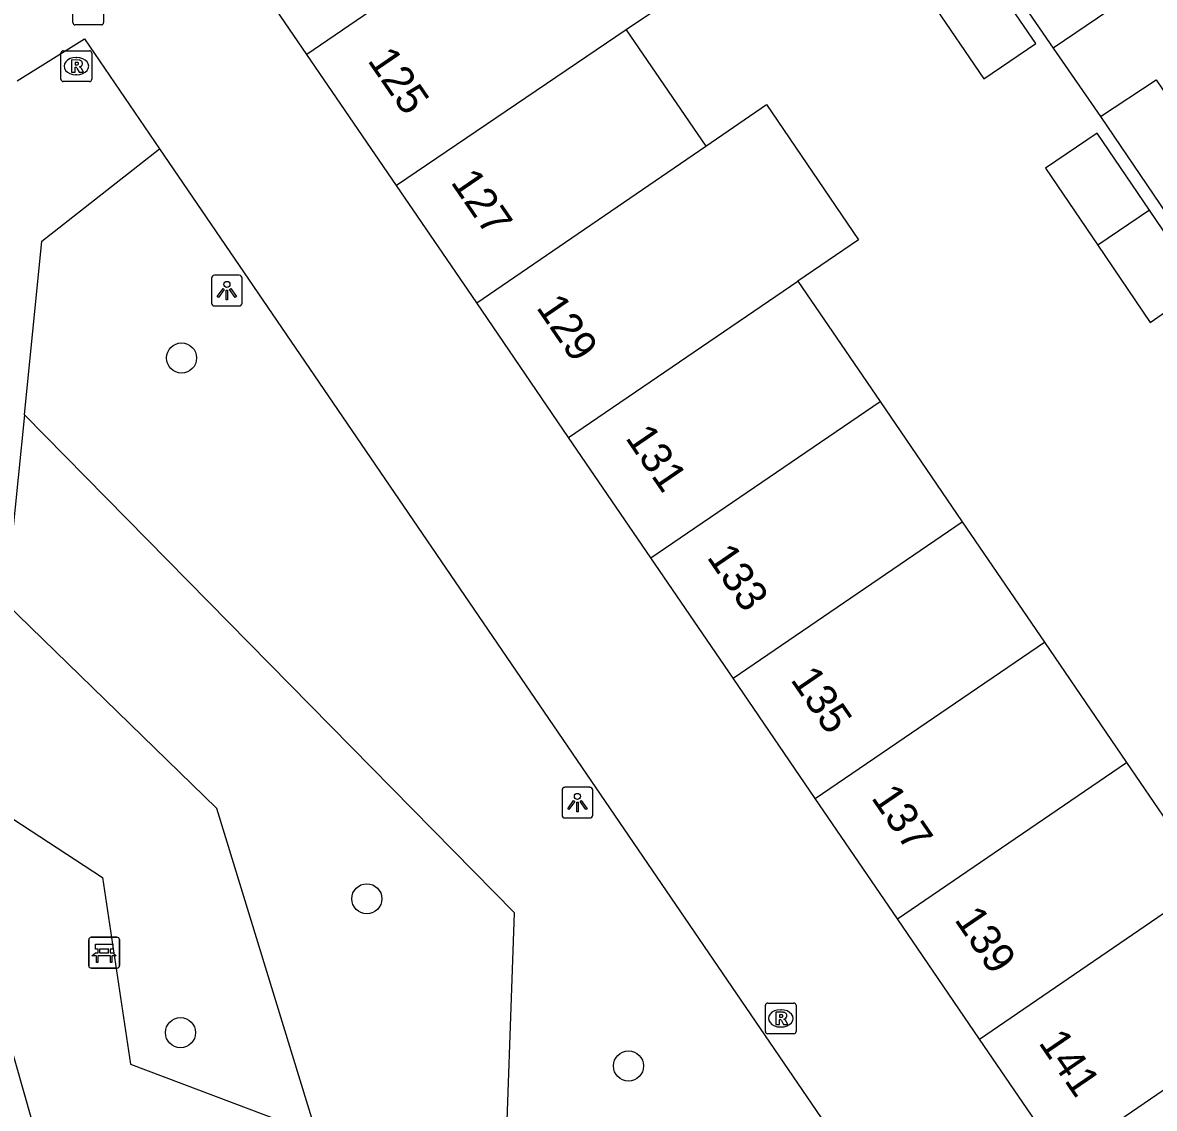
# Model space of a CAD drawing. Extents: x 155275 to 156263, y 382654 to 383635.
# Drawn here: x 155494.66 to 155531.46, y 382992.16 to 383027.47 of the extents above; entities that cross this region are included whole.
import ezdxf

# ---------------------------------------------------------------- set-up
doc = ezdxf.new("R2010")
doc.units = 0
for name, color, linetype in [('IMGEO_Bank', 7, 'Continuous'), ('IMGEO_Boom', 7, 'Continuous'), ('IMGEO_Groenvoorziening', 7, 'Continuous'), ('IMGEO_Lichtpunt', 7, 'Continuous'), ('IMGEO_Pand', 7, 'Continuous'), ('IMGEO_Pand_nummerreeks', 7, 'Continuous'), ('IMGEO_Rioolput', 7, 'Continuous'), ('IMGEO_Voetpad_halfverhard', 7, 'Continuous'), ('IMGEO_Voetpad_open', 7, 'Continuous')]:
    doc.layers.add(name, color=color, linetype=linetype)

msp = doc.modelspace()

# ---------------------------------------------------------------- linework, layer by layer
at = {"layer": 'IMGEO_Bank'}
for p, q in [((155496.808, 382996.796), (155496.808, 382997.637)), ((155496.808, 382997.637), (155496.808, 382996.796)), ((155496.883, 382997.721), (155497.724, 382997.721)), ((155497.724, 382997.721), (155496.883, 382997.721)), ((155497.808, 382997.646), (155497.808, 382996.805)), ((155497.808, 382996.805), (155497.808, 382997.646)), ((155497.117, 382997.227), (155497.117, 382997.333)), ((155497.161, 382997.333), (155497.161, 382997.227)), ((155497.449, 382997.339), (155497.167, 382997.339)), ((155497.455, 382997.227), (155497.455, 382997.333)), ((155497.499, 382997.333), (155497.499, 382997.227)), ((155497.505, 382997.119), (155497.112, 382997.119)), ((155497.167, 382997.221), (155497.449, 382997.221)), ((155497.733, 382996.721), (155496.892, 382996.721)), ((155496.892, 382996.721), (155497.733, 382996.721))]:
    msp.add_line(p, q, dxfattribs=at)
for points in [[(155497.111, 382997.339), (155497.025, 382997.339), (155497.025, 382997.5), (155497.588, 382997.5), (155497.588, 382997.339), (155497.505, 382997.339)], [(155497.055, 382997.119), (155496.913, 382997.119), (155497.025, 382997.221), (155497.111, 382997.221)], [(155497.105, 382997.112), (155497.105, 382996.905), (155497.062, 382996.905), (155497.062, 382997.112)], [(155497.505, 382997.221), (155497.588, 382997.221), (155497.7, 382997.119), (155497.561, 382997.119)], [(155497.555, 382997.112), (155497.555, 382996.905), (155497.511, 382996.905), (155497.511, 382997.112)]]:
    msp.add_lwpolyline(points, dxfattribs=at)
for centre, radius, start, end in [((155496.886, 382997.643), 0.0779, 92.4484, 184.2845), ((155496.886, 382997.643), 0.0779, 92.4484, 184.2845), ((155497.73, 382997.643), 0.0779, 2.4484, 94.2845), ((155497.73, 382997.643), 0.0779, 2.4484, 94.2845), ((155497.11, 382997.332), 0.00671, 2.8957, 87.1043), ((155497.167, 382997.332), 0.00671, 92.8957, 177.1043), ((155497.449, 382997.332), 0.00671, 2.8957, 87.1043), ((155497.506, 382997.332), 0.00671, 92.8957, 177.1043), ((155497.055, 382997.112), 0.00671, 2.8957, 87.1043), ((155497.112, 382997.112), 0.00671, 92.8957, 177.1043), ((155497.11, 382997.228), 0.00671, 272.8957, 357.1043), ((155497.167, 382997.228), 0.00671, 182.8957, 267.1043), ((155497.449, 382997.228), 0.00671, 272.8957, 357.1043), ((155497.506, 382997.228), 0.00671, 182.8957, 267.1043), ((155497.504, 382997.112), 0.00671, 2.8957, 87.1043), ((155497.561, 382997.112), 0.00671, 92.8957, 177.1043), ((155496.886, 382996.799), 0.0779, 182.4484, 274.2845), ((155496.886, 382996.799), 0.0779, 182.4484, 274.2845), ((155497.73, 382996.799), 0.0779, 272.4484, 4.2845), ((155497.73, 382996.799), 0.0779, 272.4484, 4.2845)]:
    msp.add_arc(centre, radius, start, end, dxfattribs=at)
at = {"layer": 'IMGEO_Boom'}
for centre in [(155499.825, 383016.56), (155505.851, 382998.973), (155499.792, 382994.62), (155514.359, 382993.536)]:
    msp.add_circle(centre, 0.489, dxfattribs=at)
at = {"layer": 'IMGEO_Groenvoorziening'}
for points in [[(155524.149, 383032.494), (155528.173, 383026.638)], [(155529.705, 383024.413), (155533.583, 383018.687)], [(155510.321, 382989), (155510.653, 382998.512), (155494.716, 383014.712)], [(155504.224, 382991.304), (155500.971, 383001.91), (155494.101, 383008.6)]]:
    msp.add_lwpolyline(points, dxfattribs=at)
at = {"layer": 'IMGEO_Lichtpunt'}
for p, q in [((155500.8, 383019.154), (155500.8, 383018.347)), ((155500.8, 383019.154), (155500.8, 383018.347)), ((155501.702, 383019.249), (155500.894, 383019.249)), ((155501.702, 383019.249), (155500.894, 383019.249)), ((155501.796, 383018.347), (155501.796, 383019.154)), ((155501.796, 383018.347), (155501.796, 383019.154)), ((155500.894, 383018.253), (155501.702, 383018.253)), ((155500.894, 383018.253), (155501.702, 383018.253)), ((155512.199, 383002.503), (155512.199, 383001.696)), ((155512.199, 383002.503), (155512.199, 383001.696)), ((155513.101, 383002.598), (155512.293, 383002.598)), ((155513.101, 383002.598), (155512.293, 383002.598)), ((155513.195, 383001.696), (155513.195, 383002.503)), ((155513.195, 383001.696), (155513.195, 383002.503)), ((155512.293, 383001.602), (155513.101, 383001.602)), ((155512.293, 383001.602), (155513.101, 383001.602))]:
    msp.add_line(p, q, dxfattribs=at)
for points in [[(155501.174, 383018.818), (155501.213, 383018.79), (155501.025, 383018.528), (155500.987, 383018.555), (155501.174, 383018.818)], [(155501.276, 383018.77), (155501.323, 383018.77), (155501.323, 383018.448), (155501.276, 383018.448), (155501.276, 383018.77)], [(155501.386, 383018.79), (155501.424, 383018.817), (155501.611, 383018.555), (155501.572, 383018.527), (155501.386, 383018.79)], [(155512.573, 383002.167), (155512.612, 383002.139), (155512.424, 383001.877), (155512.386, 383001.904), (155512.573, 383002.167)], [(155512.675, 383002.119), (155512.722, 383002.119), (155512.722, 383001.797), (155512.675, 383001.797), (155512.675, 383002.119)], [(155512.785, 383002.139), (155512.823, 383002.166), (155513.01, 383001.904), (155512.971, 383001.876), (155512.785, 383002.139)]]:
    msp.add_lwpolyline(points, dxfattribs=at)
for centre in [(155501.299, 383018.952), (155512.698, 383002.301)]:
    msp.add_circle(centre, 0.0994, dxfattribs=at)
for centre, start, end in [((155500.894, 383019.154), 90, 180), ((155500.894, 383019.154), 90, 180), ((155501.702, 383019.154), 0, 90), ((155501.702, 383019.154), 0, 90), ((155500.894, 383018.347), 180, 270), ((155500.894, 383018.347), 180, 270), ((155501.702, 383018.347), 270, 0), ((155501.702, 383018.347), 270, 360), ((155512.293, 383002.503), 90, 180), ((155512.293, 383002.503), 90, 180), ((155513.101, 383002.503), 0, 90), ((155513.101, 383002.503), 0, 90), ((155512.293, 383001.696), 180, 270), ((155512.293, 383001.696), 180, 270), ((155513.101, 383001.696), 270, 0), ((155513.101, 383001.696), 270, 360)]:
    msp.add_arc(centre, 0.0946, start, end, dxfattribs=at)
at = {"layer": 'IMGEO_Pand'}
for points in [[(155503.901, 383026.432), (155501.761, 383029.566), (155502.73, 383031.188), (155506.846, 383038.081)], [(155513.314, 383032.864), (155503.901, 383026.432)], [(155513.314, 383032.864), (155516.252, 383028.563), (155514.281, 383027.227)], [(155524.214, 383028.135), (155525.917, 383025.633), (155527.605, 383026.783), (155525.903, 383029.285)], [(155514.281, 383027.227), (155506.815, 383022.166)], [(155514.281, 383027.227), (155516.869, 383023.449)], [(155506.815, 383022.166), (155503.901, 383026.432)], [(155516.869, 383023.449), (155518.841, 383024.799), (155521.842, 383020.402), (155519.867, 383019.056)], [(155531.297, 383021.366), (155529.594, 383023.872), (155527.915, 383022.737), (155529.617, 383020.227)], [(155509.422, 383018.351), (155516.869, 383023.449)], [(155509.422, 383018.351), (155506.815, 383022.166)], [(155531.297, 383021.366), (155529.617, 383020.227)], [(155529.617, 383020.227), (155531.319, 383017.717), (155532.993, 383018.871), (155531.297, 383021.366)], [(155512.411, 383013.974), (155519.867, 383019.056)], [(155519.867, 383019.056), (155522.538, 383015.144)], [(155512.411, 383013.974), (155509.422, 383018.351)], [(155515.087, 383010.056), (155522.538, 383015.144)], [(155522.538, 383015.144), (155525.21, 383011.233)], [(155515.087, 383010.056), (155512.411, 383013.974)], [(155517.759, 383006.144), (155525.21, 383011.233)], [(155525.21, 383011.233), (155527.881, 383007.321)], [(155517.759, 383006.144), (155515.087, 383010.056)], [(155520.431, 383002.233), (155527.881, 383007.321)], [(155527.881, 383007.321), (155530.553, 383003.41)], [(155520.431, 383002.233), (155517.759, 383006.144)], [(155523.102, 382998.321), (155530.553, 383003.41)], [(155530.553, 383003.41), (155533.224, 382999.498)], [(155523.102, 382998.321), (155520.431, 383002.233)], [(155525.774, 382994.41), (155533.224, 382999.498)], [(155525.774, 382994.41), (155523.102, 382998.321)], [(155528.445, 382990.499), (155535.896, 382995.587)], [(155528.445, 382990.499), (155525.774, 382994.41)]]:
    msp.add_lwpolyline(points, dxfattribs=at)
at = {"layer": 'IMGEO_Rioolput'}
for p, q in [((155496.291, 383027.466), (155496.291, 383028.318)), ((155497.292, 383028.318), (155497.292, 383027.466)), ((155497.218, 383027.392), (155496.366, 383027.392)), ((155495.905, 383025.625), (155495.905, 383026.477)), ((155495.98, 383026.551), (155496.832, 383026.551)), ((155496.906, 383026.477), (155496.906, 383025.625)), ((155496.393, 383026.331), (155496.418, 383026.331)), ((155496.416, 383025.771), (155496.391, 383025.771)), ((155496.832, 383025.551), (155495.98, 383025.551)), ((155518.81, 382994.658), (155518.81, 382995.51)), ((155518.885, 382995.584), (155519.737, 382995.584)), ((155519.811, 382995.51), (155519.811, 382994.658)), ((155519.298, 382995.364), (155519.323, 382995.364)), ((155519.321, 382994.804), (155519.296, 382994.804)), ((155519.737, 382994.584), (155518.885, 382994.584))]:
    msp.add_line(p, q, dxfattribs=at)
for points in [[(155496.291, 383027.466), (155496.291, 383028.318)], [(155497.292, 383028.318), (155497.292, 383027.466)], [(155497.218, 383027.392), (155496.366, 383027.392)], [(155495.905, 383025.625), (155495.905, 383026.477)], [(155495.98, 383026.551), (155496.832, 383026.551)], [(155496.906, 383026.477), (155496.906, 383025.625)], [(155496.494, 383026.249), (155496.242, 383026.251), (155496.242, 383025.851)], [(155496.242, 383025.851), (155496.366, 383025.851), (155496.366, 383026.013), (155496.377, 383026.013)], [(155496.42, 383026.17), (155496.366, 383026.17), (155496.366, 383026.089)], [(155496.366, 383026.089), (155496.418, 383026.089)], [(155496.424, 383025.984), (155496.495, 383025.851), (155496.635, 383025.851), (155496.57, 383025.977)], [(155496.832, 383025.551), (155495.98, 383025.551)], [(155518.81, 382994.658), (155518.81, 382995.51)], [(155518.885, 382995.584), (155519.737, 382995.584)], [(155519.811, 382995.51), (155519.811, 382994.658)], [(155519.399, 382995.282), (155519.147, 382995.284), (155519.147, 382994.884)], [(155519.325, 382995.203), (155519.271, 382995.203), (155519.271, 382995.122)], [(155519.271, 382995.122), (155519.323, 382995.122)], [(155519.147, 382994.884), (155519.271, 382994.884), (155519.271, 382995.046), (155519.282, 382995.046)], [(155519.329, 382995.017), (155519.4, 382994.884), (155519.54, 382994.884), (155519.475, 382995.01)], [(155519.737, 382994.584), (155518.885, 382994.584)]]:
    msp.add_lwpolyline(points, dxfattribs=at)
for centre, radius, start, end in [((155496.368, 383027.468), 0.0765, 181.552, 268.448), ((155496.368, 383027.468), 0.0765, 181.552, 268.448), ((155497.216, 383027.468), 0.0765, 271.552, 358.448), ((155497.216, 383027.468), 0.0765, 271.552, 358.448), ((155495.982, 383026.475), 0.0765, 91.552, 178.448), ((155495.982, 383026.475), 0.0765, 91.552, 178.448), ((155496.83, 383026.475), 0.0765, 1.552, 88.448), ((155496.83, 383026.475), 0.0765, 1.552, 88.448), ((155496.376, 383025.96), 0.0533, 26.0293, 88.6989), ((155496.402, 383026.278), 0.19, 274.7715, 282.9687), ((155496.426, 383026.074), 0.0964, 77.0061, 93.1865), ((155496.44, 383026.131), 0.0378, 276.6634, 79.6772), ((155496.493, 383026.139), 0.109, 350.3612, 89.416), ((155496.491, 383026.139), 0.112, 277.5842, 350.9817), ((155496.475, 383025.924), 0.108, 29.5134, 73.7905), ((155495.982, 383025.627), 0.0765, 181.552, 268.448), ((155495.982, 383025.627), 0.0765, 181.552, 268.448), ((155496.83, 383025.627), 0.0765, 271.552, 358.448), ((155496.83, 383025.627), 0.0765, 271.552, 358.448), ((155518.887, 382995.508), 0.0765, 91.552, 178.448), ((155518.887, 382995.508), 0.0765, 91.552, 178.448), ((155519.735, 382995.508), 0.0765, 1.552, 88.448), ((155519.735, 382995.508), 0.0765, 1.552, 88.448), ((155519.307, 382995.311), 0.19, 274.7715, 282.9687), ((155519.331, 382995.107), 0.0964, 77.0061, 93.1865), ((155519.345, 382995.164), 0.0378, 276.6634, 79.6772), ((155519.398, 382995.172), 0.109, 350.3612, 89.416), ((155519.396, 382995.172), 0.112, 277.5842, 350.9817), ((155519.38, 382994.957), 0.108, 29.5134, 73.7905), ((155519.281, 382994.993), 0.0533, 26.0293, 88.6989), ((155518.887, 382994.66), 0.0765, 181.552, 268.448), ((155518.887, 382994.66), 0.0765, 181.552, 268.448), ((155519.735, 382994.66), 0.0765, 271.552, 358.448), ((155519.735, 382994.66), 0.0765, 271.552, 358.448)]:
    msp.add_arc(centre, radius, start, end, dxfattribs=at)
for centre, major_axis, ratio, start_param, end_param in [((155496.392, 383026.051), (-0.387, 0.002), 0.722429, 4.712389, 7.853982), ((155496.417, 383026.051), (-0.39, 0.002), 0.717154, 1.570796, 4.712389), ((155519.297, 382995.084), (-0.387, 0.002), 0.722429, 4.712389, 7.853982), ((155519.322, 382995.084), (-0.39, 0.002), 0.717154, 1.570796, 4.712389)]:
    msp.add_ellipse(centre, major_axis=major_axis, ratio=ratio, start_param=start_param, end_param=end_param, dxfattribs=at)
at = {"layer": 'IMGEO_Voetpad_halfverhard'}
for points in [[(155494.716, 383014.712), (155495.284, 383020.355), (155499.11, 383023.363)], [(155494.716, 383014.712), (155494.101, 383008.6)], [(155463.557, 382990.705), (155474.436, 382976.649), (155487.381, 382965.751), (155491.188, 382966.102), (155498.409, 382979.644), (155492.224, 383001.364), (155477.449, 383010.857)], [(155494.101, 383008.6), (155493.451, 383002.148), (155497.251, 382999.662), (155498.161, 382993.595), (155504.224, 382991.304)]]:
    msp.add_lwpolyline(points, dxfattribs=at)
at = {"layer": 'IMGEO_Voetpad_open'}
for points in [[(155524.149, 383032.494), (155525.952, 383033.725), (155529.978, 383027.86), (155528.173, 383026.638)], [(155494.475, 383025.569), (155496.669, 383026.937), (155499.11, 383023.363)], [(155528.173, 383026.638), (155529.705, 383024.413)], [(155529.705, 383024.413), (155531.519, 383025.61), (155535.347, 383019.96), (155533.583, 383018.687)], [(155499.11, 383023.363), (155521.538, 382990.521)]]:
    msp.add_lwpolyline(points, dxfattribs=at)

# ---------------------------------------------------------------- texts
at = {"layer": 'IMGEO_Pand_nummerreeks'}
for s, p in [('125', (155505.853, 383026.235)), ('127', (155508.557, 383022.276)), ('129', (155511.339, 383018.203)), ('131', (155514.236, 383013.961)), ('133', (155516.886, 383010.082)), ('135', (155519.606, 383006.099)), ('137', (155522.229, 383002.259)), ('139', (155524.936, 382998.296)), ('141', (155527.671, 382994.292))]:
    msp.add_text(s, height=1, rotation=304.3372, dxfattribs=at).set_placement(p)

doc.saveas('drawing.dxf')
